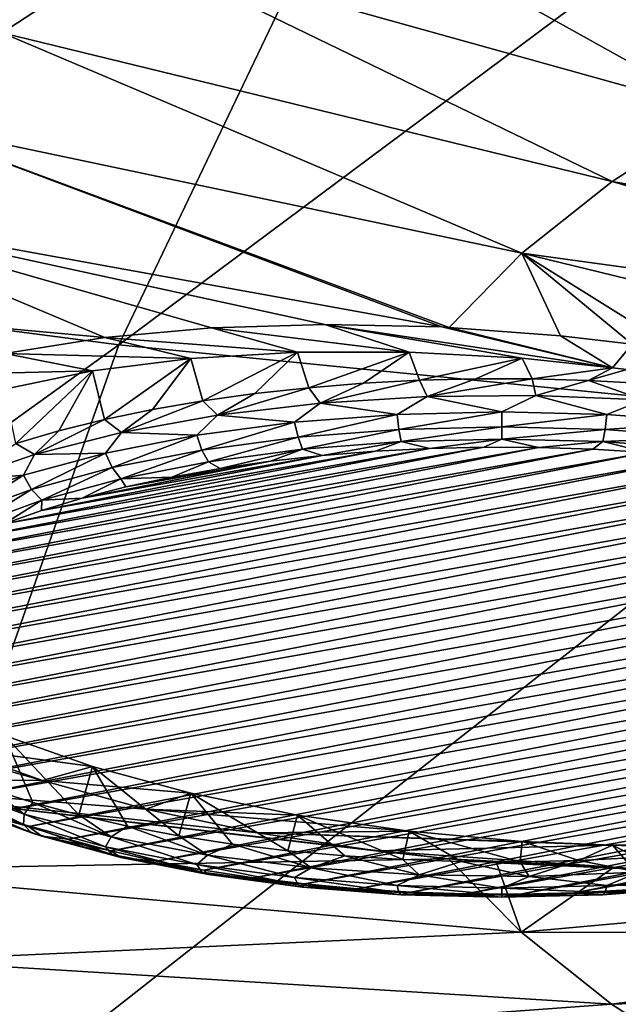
# Model space of a CAD drawing. Header units: metres. Extents: x -92 to 264, y -100 to 50.
# Tile 414 of 656: x 182.3 to 185.65, y -19.58 to -14.06. Entities that reach past the tile are written whole.
import ezdxf

# ---------------------------------------------------------------- set-up
doc = ezdxf.new("R2010")
doc.units = ezdxf.units.M
doc.layers.add('solid_21062050_01', color=7, linetype='CONTINUOUS')

msp = doc.modelspace()

# ---------------------------------------------------------------- linework, layer by layer
at = {"layer": 'solid_21062050_01'}
for points in [[(185.129807, -11.117613, 216.979355), (181.60141, -10.654218, 215.69223), (178.781418, -15.354294, 221.25032)], [(185.129807, -11.117613, 216.979355), (178.781418, -15.354294, 221.25032), (182.852875, -15.885271, 222.725174)], [(188.758606, -11.481317, 217.989578), (185.129807, -11.117613, 216.979355), (182.852875, -15.885271, 222.725174)], [(188.758606, -11.481317, 217.989578), (182.852875, -15.885271, 222.725174), (187.03862, -16.30197, 223.882599)], [(182.198776, -14.135886, 160.720749), (179.493256, -12.66709, 157.913589), (182.92395, -13.661142, 159.4021)], [(183.759232, -13.207639, 158.142441), (184.699249, -12.778301, 156.949921), (186.911407, -14.209503, 159.915817)], [(184.699249, -12.778301, 156.949921), (187.690384, -13.859411, 158.94339), (186.911407, -14.209503, 159.915817)], [(182.92395, -13.661142, 159.4021), (183.759232, -13.207639, 158.142441), (186.218979, -14.579877, 160.944565)], [(183.759232, -13.207639, 158.142441), (186.911407, -14.209503, 159.915817), (186.218979, -14.579877, 160.944565)], [(182.198776, -14.135886, 160.720749), (182.92395, -13.661142, 159.4021), (185.617676, -14.968083, 162.022858)], [(182.92395, -13.661142, 159.4021), (186.218979, -14.579877, 160.944565), (185.617676, -14.968083, 162.022858)], [(181.588409, -14.62881, 162.089905), (182.198776, -14.135886, 160.720749), (185.111481, -15.371556, 163.143539)], [(182.198776, -14.135886, 160.720749), (185.617676, -14.968083, 162.022858), (185.111481, -15.371556, 163.143539)], [(181.096756, -15.136733, 163.500717), (181.588409, -14.62881, 162.089905), (184.662796, -15.784677, 164.300522)], [(181.588409, -14.62881, 162.089905), (184.703369, -15.786715, 164.296936), (184.662796, -15.784677, 164.300522)], [(181.588409, -14.62881, 162.089905), (185.111481, -15.371556, 163.143539), (184.703369, -15.786715, 164.296936)], [(186.218979, -14.579877, 160.944565), (189.102615, -15.57652, 162.942139), (185.617676, -14.968083, 162.022858)], [(185.617676, -14.968083, 162.022858), (188.69548, -15.864324, 163.741547), (185.111481, -15.371556, 163.143539)], [(185.617676, -14.968083, 162.022858), (189.102615, -15.57652, 162.942139), (188.69548, -15.864324, 163.741547)], [(180.72702, -15.656382, 164.944092), (181.096756, -15.136733, 163.500717), (182.773529, -15.843663, 164.894989)], [(181.096756, -15.136733, 163.500717), (183.371841, -15.789692, 164.608627), (182.773529, -15.843663, 164.894989)], [(181.096756, -15.136733, 163.500717), (184.006851, -15.769876, 164.408844), (183.371841, -15.789692, 164.608627)], [(181.096756, -15.136733, 163.500717), (184.662796, -15.784677, 164.300522), (184.006851, -15.769876, 164.408844)], [(182.852875, -15.885271, 222.725174), (178.781418, -15.354294, 221.25032), (176.540344, -20.431955, 226.764557)], [(185.328018, -15.83395, 164.285843), (184.703369, -15.786715, 164.296936), (185.111481, -15.371556, 163.143539)], [(185.111481, -15.371556, 163.143539), (188.69548, -15.864324, 163.741547), (188.354462, -16.161825, 164.567886)], [(185.985123, -15.91642, 164.365234), (185.111481, -15.371556, 163.143539), (188.354462, -16.161825, 164.567886)], [(185.729919, -15.880283, 164.322998), (185.328018, -15.83395, 164.285843), (185.111481, -15.371556, 163.143539)], [(185.985123, -15.91642, 164.365234), (185.729919, -15.880283, 164.322998), (185.111481, -15.371556, 163.143539)], [(180.72702, -15.656382, 164.944092), (182.773529, -15.843663, 164.894989), (182.213226, -15.933016, 165.271057)], [(183.854202, -15.925165, 164.848633), (182.773529, -15.843663, 164.894989), (183.371841, -15.789692, 164.608627)], [(184.480865, -15.925282, 164.706406), (183.371841, -15.789692, 164.608627), (184.006851, -15.769876, 164.408844)], [(183.854202, -15.925165, 164.848633), (183.371841, -15.789692, 164.608627), (184.480865, -15.925282, 164.706406)], [(185.620529, -16.012838, 164.690399), (184.006851, -15.769876, 164.408844), (184.662796, -15.784677, 164.300522)], [(185.112732, -15.960169, 164.659576), (184.006851, -15.769876, 164.408844), (185.620529, -16.012838, 164.690399)], [(184.480865, -15.925282, 164.706406), (184.006851, -15.769876, 164.408844), (185.112732, -15.960169, 164.659576)], [(185.620529, -16.012838, 164.690399), (184.662796, -15.784677, 164.300522), (184.703369, -15.786715, 164.296936)], [(185.620529, -16.012838, 164.690399), (184.703369, -15.786715, 164.296936), (185.328018, -15.83395, 164.285843)], [(183.257141, -15.960464, 165.08255), (182.213226, -15.933016, 165.271057), (182.773529, -15.843663, 164.894989)], [(183.257141, -15.960464, 165.08255), (182.773529, -15.843663, 164.894989), (183.854202, -15.925165, 164.848633)], [(185.620529, -16.012838, 164.690399), (185.328018, -15.83395, 164.285843), (185.729919, -15.880283, 164.322998)], [(182.852875, -15.885271, 222.725174), (176.540344, -20.431955, 226.764557), (181.052353, -21.00259, 228.349548)], [(187.03862, -16.30197, 223.882599), (182.852875, -15.885271, 222.725174), (181.052353, -21.00259, 228.349548)], [(185.620529, -16.012838, 164.690399), (185.729919, -15.880283, 164.322998), (185.69931, -16.023018, 164.700745)], [(182.705032, -16.030214, 165.402008), (181.719482, -16.054436, 165.721085), (182.213226, -15.933016, 165.271057)], [(182.705032, -16.030214, 165.402008), (182.213226, -15.933016, 165.271057), (183.257141, -15.960464, 165.08255)], [(183.257141, -15.960464, 165.08255), (183.854202, -15.925165, 164.848633), (183.323578, -16.199236, 164.963211)], [(183.854202, -15.925165, 164.848633), (183.615936, -16.158192, 164.849213), (183.323578, -16.199236, 164.963211)], [(183.854202, -15.925165, 164.848633), (183.916962, -16.125107, 164.757309), (183.615936, -16.158192, 164.849213)], [(183.854202, -15.925165, 164.848633), (184.480865, -15.925282, 164.706406), (183.916962, -16.125107, 164.757309)], [(184.480865, -15.925282, 164.706406), (184.224777, -16.100185, 164.68808), (183.916962, -16.125107, 164.757309)], [(184.480865, -15.925282, 164.706406), (184.53743, -16.083586, 164.641983), (184.224777, -16.100185, 164.68808)], [(184.480865, -15.925282, 164.706406), (185.112732, -15.960169, 164.659576), (184.53743, -16.083586, 164.641983)], [(182.705032, -16.030214, 165.402008), (183.257141, -15.960464, 165.08255), (182.772095, -16.304121, 165.254532)], [(183.257141, -15.960464, 165.08255), (183.041702, -16.24798, 165.098602), (182.772095, -16.304121, 165.254532)], [(183.257141, -15.960464, 165.08255), (183.323578, -16.199236, 164.963211), (183.041702, -16.24798, 165.098602)], [(185.112732, -15.960169, 164.659576), (184.852982, -16.075411, 164.619278), (184.53743, -16.083586, 164.641983)], [(185.112732, -15.960169, 164.659576), (185.169464, -16.075712, 164.620102), (184.852982, -16.075411, 164.619278)], [(185.112732, -15.960169, 164.659576), (185.620529, -16.012838, 164.690399), (185.169464, -16.075712, 164.620102)], [(182.211945, -16.132574, 165.798691), (181.719482, -16.054436, 165.721085), (182.705032, -16.030214, 165.402008)], [(182.211945, -16.132574, 165.798691), (182.705032, -16.030214, 165.402008), (182.276321, -16.43714, 165.624008)], [(182.705032, -16.030214, 165.402008), (182.516434, -16.367306, 165.430038), (182.276321, -16.43714, 165.624008)], [(182.705032, -16.030214, 165.402008), (182.772095, -16.304121, 165.254532), (182.516434, -16.367306, 165.430038)], [(185.620529, -16.012838, 164.690399), (185.484879, -16.084488, 164.644485), (185.169464, -16.075712, 164.620102)], [(185.620529, -16.012838, 164.690399), (185.69931, -16.023018, 164.700745), (185.484879, -16.084488, 164.644485)], [(185.69931, -16.023018, 164.700745), (185.797256, -16.101681, 164.692245), (185.484879, -16.084488, 164.644485)], [(183.981735, -16.211502, 164.723602), (183.916962, -16.125107, 164.757309), (184.224777, -16.100185, 164.68808)], [(183.981735, -16.211502, 164.723602), (184.224777, -16.100185, 164.68808), (184.53743, -16.083586, 164.641983)], [(184.580856, -16.174181, 164.619934), (183.981735, -16.211502, 164.723602), (184.53743, -16.083586, 164.641983)], [(184.580856, -16.174181, 164.619934), (184.53743, -16.083586, 164.641983), (184.852982, -16.075411, 164.619278)], [(184.580856, -16.174181, 164.619934), (184.852982, -16.075411, 164.619278), (185.169464, -16.075712, 164.620102)], [(185.189774, -16.168224, 164.603394), (184.580856, -16.174181, 164.619934), (185.169464, -16.075712, 164.620102)], [(185.189774, -16.168224, 164.603394), (185.169464, -16.075712, 164.620102), (185.484879, -16.084488, 164.644485)], [(185.79425, -16.193775, 164.674362), (185.189774, -16.168224, 164.603394), (185.484879, -16.084488, 164.644485)], [(185.79425, -16.193775, 164.674362), (185.484879, -16.084488, 164.644485), (185.797256, -16.101681, 164.692245)], [(183.406403, -16.279318, 164.911972), (183.323578, -16.199236, 164.963211), (183.615936, -16.158192, 164.849213)], [(183.406403, -16.279318, 164.911972), (183.615936, -16.158192, 164.849213), (183.916962, -16.125107, 164.757309)], [(183.981735, -16.211502, 164.723602), (183.406403, -16.279318, 164.911972), (183.916962, -16.125107, 164.757309)], [(184.412384, -16.274822, 164.652359), (183.981735, -16.211502, 164.723602), (184.580856, -16.174181, 164.619934)], [(185, -16.259905, 164.610931), (184.412384, -16.274822, 164.652359), (184.580856, -16.174181, 164.619934)], [(185, -16.259905, 164.610931), (184.580856, -16.174181, 164.619934), (185.189774, -16.168224, 164.603394)], [(185.587616, -16.274822, 164.652359), (185, -16.259905, 164.610931), (185.189774, -16.168224, 164.603394)], [(185.587616, -16.274822, 164.652359), (185.189774, -16.168224, 164.603394), (185.79425, -16.193775, 164.674362)], [(182.868301, -16.376043, 165.180634), (183.041702, -16.24798, 165.098602), (183.323578, -16.199236, 164.963211)], [(183.406403, -16.279318, 164.911972), (182.868301, -16.376043, 165.180634), (183.323578, -16.199236, 164.963211)], [(183.837891, -16.319239, 164.775742), (183.406403, -16.279318, 164.911972), (183.981735, -16.211502, 164.723602)], [(184.412384, -16.274822, 164.652359), (183.837891, -16.319239, 164.775742), (183.981735, -16.211502, 164.723602)], [(186.162109, -16.319239, 164.775742), (185.587616, -16.274822, 164.652359), (185.79425, -16.193775, 164.674362)], [(182.868301, -16.376043, 165.180634), (182.772095, -16.304121, 165.254532), (183.041702, -16.24798, 165.098602)], [(183.289352, -16.392162, 164.978287), (182.868301, -16.376043, 165.180634), (183.406403, -16.279318, 164.911972)], [(183.837891, -16.319239, 164.775742), (183.289352, -16.392162, 164.978287), (183.406403, -16.279318, 164.911972)], [(183.857468, -16.403231, 164.813004), (183.837891, -16.319239, 164.775742), (184.412384, -16.274822, 164.652359)], [(184.422287, -16.359564, 164.691711), (183.857468, -16.403231, 164.813004), (184.412384, -16.274822, 164.652359)], [(184.422287, -16.359564, 164.691711), (184.412384, -16.274822, 164.652359), (185, -16.259905, 164.610931)], [(185, -16.344898, 164.65097), (184.422287, -16.359564, 164.691711), (185, -16.259905, 164.610931)], [(185, -16.344898, 164.65097), (185, -16.259905, 164.610931), (185.587616, -16.274822, 164.652359)], [(185.577713, -16.359564, 164.691711), (185, -16.344898, 164.65097), (185.587616, -16.274822, 164.652359)], [(185.577713, -16.359564, 164.691711), (185.587616, -16.274822, 164.652359), (186.162109, -16.319239, 164.775742)], [(187.03862, -16.30197, 223.882599), (181.052353, -21.00259, 228.349548), (185.683792, -21.45019, 229.592804)], [(182.38002, -16.499418, 165.523315), (182.516434, -16.367306, 165.430038), (182.772095, -16.304121, 165.254532)], [(182.868301, -16.376043, 165.180634), (182.38002, -16.499418, 165.523315), (182.772095, -16.304121, 165.254532)], [(183.318192, -16.474926, 165.012146), (183.289352, -16.392162, 164.978287), (183.837891, -16.319239, 164.775742)], [(183.857468, -16.403231, 164.813004), (183.318192, -16.474926, 165.012146), (183.837891, -16.319239, 164.775742)], [(186.142532, -16.403231, 164.813004), (185.577713, -16.359564, 164.691711), (186.162109, -16.319239, 164.775742)], [(182.38002, -16.499418, 165.523315), (182.276321, -16.43714, 165.624008), (182.516434, -16.367306, 165.430038)], [(182.779022, -16.491966, 165.255508), (182.38002, -16.499418, 165.523315), (182.868301, -16.376043, 165.180634)], [(183.289352, -16.392162, 164.978287), (182.779022, -16.491966, 165.255508), (182.868301, -16.376043, 165.180634)], [(182.816467, -16.573048, 165.284683), (182.779022, -16.491966, 165.255508), (183.289352, -16.392162, 164.978287)], [(183.318192, -16.474926, 165.012146), (182.816467, -16.573048, 165.284683), (183.289352, -16.392162, 164.978287)], [(183.882156, -16.470409, 164.873871), (183.857468, -16.403231, 164.813004), (184.422287, -16.359564, 164.691711)], [(184.434769, -16.427685, 164.755203), (183.882156, -16.470409, 164.873871), (184.422287, -16.359564, 164.691711)], [(184.434769, -16.427685, 164.755203), (184.422287, -16.359564, 164.691711), (185, -16.344898, 164.65097)], [(185, -16.413336, 164.715347), (184.434769, -16.427685, 164.755203), (185, -16.344898, 164.65097)], [(185, -16.413336, 164.715347), (185, -16.344898, 164.65097), (185.577713, -16.359564, 164.691711)], [(185.565231, -16.427685, 164.755203), (185, -16.413336, 164.715347), (185.577713, -16.359564, 164.691711)], [(185.565231, -16.427685, 164.755203), (185.577713, -16.359564, 164.691711), (186.142532, -16.403231, 164.813004)], [(182.38002, -16.499418, 165.523315), (181.952942, -16.646561, 165.932022), (182.276321, -16.43714, 165.624008)], [(183.354523, -16.540556, 165.06871), (183.318192, -16.474926, 165.012146), (183.857468, -16.403231, 164.813004)], [(183.882156, -16.470409, 164.873871), (183.354523, -16.540556, 165.06871), (183.857468, -16.403231, 164.813004)], [(184.434769, -16.427685, 164.755203), (183.993317, -16.505663, 164.928696), (183.882156, -16.470409, 164.873871)], [(184.434769, -16.427685, 164.755203), (184.290878, -16.481615, 164.861908), (183.993317, -16.505663, 164.928696)], [(184.434769, -16.427685, 164.755203), (184.593262, -16.465979, 164.818466), (184.290878, -16.481615, 164.861908)], [(185, -16.413336, 164.715347), (184.593262, -16.465979, 164.818466), (184.434769, -16.427685, 164.755203)], [(185, -16.413336, 164.715347), (184.898392, -16.458855, 164.798691), (184.593262, -16.465979, 164.818466)], [(185, -16.413336, 164.715347), (185.204178, -16.460293, 164.802689), (184.898392, -16.458855, 164.798691)], [(185.565231, -16.427685, 164.755203), (185.204178, -16.460293, 164.802689), (185, -16.413336, 164.715347)], [(185.565231, -16.427685, 164.755203), (185.508575, -16.47028, 164.830414), (185.204178, -16.460293, 164.802689)], [(185.565231, -16.427685, 164.755203), (185.809509, -16.488747, 164.881714), (185.508575, -16.47028, 164.830414)], [(186.117844, -16.470409, 164.873871), (185.565231, -16.427685, 164.755203), (186.142532, -16.403231, 164.813004)], [(186.117844, -16.470409, 164.873871), (185.809509, -16.488747, 164.881714), (185.565231, -16.427685, 164.755203)], [(181.468597, -17.3377, 167.239777), (185.809509, -16.488747, 164.881714), (186.104919, -16.515572, 164.956223)], [(181.468597, -17.3377, 167.239777), (181.571838, -17.240189, 166.968918), (185.809509, -16.488747, 164.881714)], [(181.571838, -17.240189, 166.968918), (185.508575, -16.47028, 164.830414), (185.809509, -16.488747, 164.881714)], [(181.571838, -17.240189, 166.968918), (181.698502, -17.145899, 166.707031), (185.508575, -16.47028, 164.830414)], [(181.698502, -17.145899, 166.707031), (185.204178, -16.460293, 164.802689), (185.508575, -16.47028, 164.830414)], [(181.698502, -17.145899, 166.707031), (181.847733, -17.055473, 166.455856), (185.204178, -16.460293, 164.802689)], [(181.847733, -17.055473, 166.455856), (184.898392, -16.458855, 164.798691), (185.204178, -16.460293, 164.802689)], [(181.847733, -17.055473, 166.455856), (182.018494, -16.969524, 166.217117), (184.898392, -16.458855, 164.798691)], [(182.318314, -16.616421, 165.601196), (181.952942, -16.646561, 165.932022), (182.38002, -16.499418, 165.523315)], [(182.018494, -16.969524, 166.217117), (184.593262, -16.465979, 164.818466), (184.898392, -16.458855, 164.798691)], [(182.018494, -16.969524, 166.217117), (182.209671, -16.888636, 165.992447), (184.593262, -16.465979, 164.818466)], [(182.209671, -16.888636, 165.992447), (184.290878, -16.481615, 164.861908), (184.593262, -16.465979, 164.818466)], [(182.209671, -16.888636, 165.992447), (182.419922, -16.81337, 165.783386), (184.290878, -16.481615, 164.861908)], [(182.779022, -16.491966, 165.255508), (182.318314, -16.616421, 165.601196), (182.38002, -16.499418, 165.523315)], [(182.363525, -16.695404, 165.624542), (182.318314, -16.616421, 165.601196), (182.779022, -16.491966, 165.255508)], [(182.816467, -16.573048, 165.284683), (182.363525, -16.695404, 165.624542), (182.779022, -16.491966, 165.255508)], [(182.419922, -16.81337, 165.783386), (183.993317, -16.505663, 164.928696), (184.290878, -16.481615, 164.861908)], [(182.419922, -16.81337, 165.783386), (182.647797, -16.744255, 165.591415), (183.993317, -16.505663, 164.928696)], [(182.647797, -16.744255, 165.591415), (183.702682, -16.537949, 165.018387), (183.993317, -16.505663, 164.928696)], [(182.863647, -16.636557, 165.335358), (182.816467, -16.573048, 165.284683), (183.318192, -16.474926, 165.012146)], [(183.354523, -16.540556, 165.06871), (182.863647, -16.636557, 165.335358), (183.318192, -16.474926, 165.012146)], [(183.882156, -16.470409, 164.873871), (183.420944, -16.578253, 165.130325), (183.354523, -16.540556, 165.06871)], [(183.882156, -16.470409, 164.873871), (183.702682, -16.537949, 165.018387), (183.420944, -16.578253, 165.130325)], [(183.882156, -16.470409, 164.873871), (183.993317, -16.505663, 164.928696), (183.702682, -16.537949, 165.018387)], [(181.335007, -17.53973, 167.800934), (186.392822, -16.550573, 165.053452), (186.671219, -16.593515, 165.172729)], [(181.335007, -17.53973, 167.800934), (181.389465, -17.437773, 167.517746), (186.392822, -16.550573, 165.053452)], [(181.389465, -17.437773, 167.517746), (186.104919, -16.515572, 164.956223), (186.392822, -16.550573, 165.053452)], [(181.389465, -17.437773, 167.517746), (181.468597, -17.3377, 167.239777), (186.104919, -16.515572, 164.956223)], [(182.647797, -16.744255, 165.591415), (182.891708, -16.681757, 165.417816), (183.702682, -16.537949, 165.018387)], [(183.354523, -16.540556, 165.06871), (183.150009, -16.626297, 165.263779), (182.863647, -16.636557, 165.335358)], [(182.891708, -16.681757, 165.417816), (183.420944, -16.578253, 165.130325), (183.702682, -16.537949, 165.018387)], [(183.354523, -16.540556, 165.06871), (183.420944, -16.578253, 165.130325), (183.150009, -16.626297, 165.263779)], [(181.305588, -17.642874, 168.087433), (186.671219, -16.593515, 165.172729), (186.938156, -16.644094, 165.313217)], [(181.305588, -17.642874, 168.087433), (181.335007, -17.53973, 167.800934), (186.671219, -16.593515, 165.172729)], [(182.318314, -16.616421, 165.601196), (181.917511, -16.762743, 166.007614), (181.952942, -16.646561, 165.932022)], [(181.969482, -16.83926, 166.024124), (181.917511, -16.762743, 166.007614), (182.318314, -16.616421, 165.601196)], [(182.363525, -16.695404, 165.624542), (181.969482, -16.83926, 166.024124), (182.318314, -16.616421, 165.601196)], [(182.420486, -16.756269, 165.667877), (182.363525, -16.695404, 165.624542), (182.816467, -16.573048, 165.284683)], [(182.863647, -16.636557, 165.335358), (182.420486, -16.756269, 165.667877), (182.816467, -16.573048, 165.284683)], [(182.891708, -16.681757, 165.417816), (183.150009, -16.626297, 165.263779), (183.420944, -16.578253, 165.130325)], [(181.301422, -17.746473, 168.375183), (186.938156, -16.644094, 165.313217), (187.191849, -16.701969, 165.473969)], [(181.301422, -17.746473, 168.375183), (181.305588, -17.642874, 168.087433), (186.938156, -16.644094, 165.313217)], [(182.863647, -16.636557, 165.335358), (182.647797, -16.744255, 165.591415), (182.420486, -16.756269, 165.667877)], [(182.863647, -16.636557, 165.335358), (182.891708, -16.681757, 165.417816), (182.647797, -16.744255, 165.591415)], [(182.863647, -16.636557, 165.335358), (183.150009, -16.626297, 165.263779), (182.891708, -16.681757, 165.417816)], [(181.32254, -17.849831, 168.662277), (181.301422, -17.746473, 168.375183), (187.191849, -16.701969, 165.473969)], [(181.32254, -17.849831, 168.662277), (187.191849, -16.701969, 165.473969), (187.430527, -16.766731, 165.653839)], [(182.034958, -16.897017, 166.058823), (181.969482, -16.83926, 166.024124), (182.363525, -16.695404, 165.624542)], [(182.420486, -16.756269, 165.667877), (182.034958, -16.897017, 166.058823), (182.363525, -16.695404, 165.624542)], [(181.368774, -17.952229, 168.946686), (181.32254, -17.849831, 168.662277), (187.430527, -16.766731, 165.653839)], [(181.368774, -17.952229, 168.946686), (187.430527, -16.766731, 165.653839), (187.652588, -16.837946, 165.851654)], [(182.420486, -16.756269, 165.667877), (182.209671, -16.888636, 165.992447), (182.034958, -16.897017, 166.058823)], [(182.420486, -16.756269, 165.667877), (182.419922, -16.81337, 165.783386), (182.209671, -16.888636, 165.992447)], [(182.420486, -16.756269, 165.667877), (182.647797, -16.744255, 165.591415), (182.419922, -16.81337, 165.783386)], [(181.439804, -18.05298, 169.226547), (181.368774, -17.952229, 168.946686), (187.652588, -16.837946, 165.851654)], [(181.439804, -18.05298, 169.226547), (187.652588, -16.837946, 165.851654), (187.856583, -16.915146, 166.066086)], [(181.535187, -18.151421, 169.499969), (181.439804, -18.05298, 169.226547), (187.856583, -16.915146, 166.066086)], [(181.535187, -18.151421, 169.499969), (187.856583, -16.915146, 166.066086), (188.041, -16.997755, 166.295532)], [(181.654175, -18.246826, 169.764969), (181.535187, -18.151421, 169.499969), (188.041, -16.997755, 166.295532)], [(181.654175, -18.246826, 169.764969), (188.041, -16.997755, 166.295532), (188.2043, -17.085047, 166.537994)], [(181.654175, -18.246826, 169.764969), (188.2043, -17.085047, 166.537994), (181.7957, -18.338377, 170.019257)], [(188.2043, -17.085047, 166.537994), (188.345825, -17.176598, 166.792297), (181.7957, -18.338377, 170.019257)], [(188.345825, -17.176598, 166.792297), (181.959, -18.425669, 170.261719), (181.7957, -18.338377, 170.019257)], [(188.345825, -17.176598, 166.792297), (188.464813, -17.272001, 167.057297), (181.959, -18.425669, 170.261719)], [(188.464813, -17.272001, 167.057297), (182.143417, -18.508278, 170.49118), (181.959, -18.425669, 170.261719)], [(188.464813, -17.272001, 167.057297), (188.560196, -17.370441, 167.330719), (182.143417, -18.508278, 170.49118)], [(188.560196, -17.370441, 167.330719), (182.347412, -18.585478, 170.705612), (182.143417, -18.508278, 170.49118)], [(188.560196, -17.370441, 167.330719), (188.631226, -17.471193, 167.610565), (182.347412, -18.585478, 170.705612)], [(188.631226, -17.471193, 167.610565), (182.569473, -18.656693, 170.903412), (182.347412, -18.585478, 170.705612)], [(188.631226, -17.471193, 167.610565), (188.67746, -17.573593, 167.894989), (182.569473, -18.656693, 170.903412)], [(188.67746, -17.573593, 167.894989), (182.808151, -18.721455, 171.083298), (182.569473, -18.656693, 170.903412)], [(188.67746, -17.573593, 167.894989), (188.698578, -17.67695, 168.182083), (182.808151, -18.721455, 171.083298)], [(188.698578, -17.67695, 168.182083), (183.061844, -18.779327, 171.244049), (182.808151, -18.721455, 171.083298)], [(188.698578, -17.67695, 168.182083), (188.694412, -17.780548, 168.469833), (183.061844, -18.779327, 171.244049)], [(180.50264, -17.784531, 170.855255), (181.905106, -18.14329, 171.480667), (182.425186, -18.328154, 171.875427)], [(180.762009, -18.31179, 172.319778), (180.50264, -17.784531, 170.855255), (182.425186, -18.328154, 171.875427)], [(188.694412, -17.780548, 168.469833), (183.328781, -18.829906, 171.384537), (183.061844, -18.779327, 171.244049)], [(188.694412, -17.780548, 168.469833), (188.664993, -17.883692, 168.756317), (183.328781, -18.829906, 171.384537)], [(188.664993, -17.883692, 168.756317), (183.607178, -18.87285, 171.503815), (183.328781, -18.829906, 171.384537)], [(188.664993, -17.883692, 168.756317), (188.610535, -17.985649, 169.03952), (183.607178, -18.87285, 171.503815)], [(188.610535, -17.985649, 169.03952), (183.895081, -18.907852, 171.601044), (183.607178, -18.87285, 171.503815)], [(188.610535, -17.985649, 169.03952), (188.531403, -18.085722, 169.31749), (183.895081, -18.907852, 171.601044)], [(182.705032, -18.24972, 171.566925), (181.905106, -18.14329, 171.480667), (182.211945, -18.075735, 171.19603)], [(182.211945, -18.075735, 171.19603), (182.131546, -18.373789, 171.003265), (182.371078, -18.450661, 171.216782)], [(182.211945, -18.075735, 171.19603), (182.371078, -18.450661, 171.216782), (182.62851, -18.520584, 171.410995)], [(182.705032, -18.24972, 171.566925), (182.211945, -18.075735, 171.19603), (182.62851, -18.520584, 171.410995)], [(188.531403, -18.085722, 169.31749), (184.190491, -18.934675, 171.675537), (183.895081, -18.907852, 171.601044)], [(188.531403, -18.085722, 169.31749), (188.428162, -18.183235, 169.588333), (184.190491, -18.934675, 171.675537)], [(182.705032, -18.24972, 171.566925), (182.425186, -18.328154, 171.875427), (181.905106, -18.14329, 171.480667)], [(188.428162, -18.183235, 169.588333), (184.491425, -18.953142, 171.726837), (184.190491, -18.934675, 171.675537)], [(188.428162, -18.183235, 169.588333), (188.301498, -18.277523, 169.850235), (184.491425, -18.953142, 171.726837)], [(183.257141, -18.399607, 171.857529), (182.425186, -18.328154, 171.875427), (182.705032, -18.24972, 171.566925)], [(182.705032, -18.24972, 171.566925), (182.62851, -18.520584, 171.410995), (182.902069, -18.583082, 171.584595)], [(182.705032, -18.24972, 171.566925), (182.902069, -18.583082, 171.584595), (183.189911, -18.63773, 171.736389)], [(183.257141, -18.399607, 171.857529), (182.705032, -18.24972, 171.566925), (183.189911, -18.63773, 171.736389)], [(180.762009, -18.31179, 172.319778), (184.294113, -18.72159, 172.542084), (184.700775, -18.766205, 172.573364)], [(181.145432, -18.830299, 173.759995), (180.762009, -18.31179, 172.319778), (184.700775, -18.766205, 172.573364)], [(180.762009, -18.31179, 172.319778), (183.632034, -18.620358, 172.411789), (184.294113, -18.72159, 172.542084)], [(180.762009, -18.31179, 172.319778), (183.003906, -18.48805, 172.187531), (183.632034, -18.620358, 172.411789)], [(180.762009, -18.31179, 172.319778), (182.425186, -18.328154, 171.875427), (183.003906, -18.48805, 172.187531)], [(181.91153, -18.290491, 170.771896), (181.897873, -18.364164, 170.70285), (182.321609, -18.516321, 171.125488)], [(182.131546, -18.373789, 171.003265), (181.91153, -18.290491, 170.771896), (182.321609, -18.516321, 171.125488)], [(183.257141, -18.399607, 171.857529), (183.003906, -18.48805, 172.187531), (182.425186, -18.328154, 171.875427)], [(188.301498, -18.277523, 169.850235), (184.795822, -18.963129, 171.754578), (184.491425, -18.953142, 171.726837)], [(188.301498, -18.277523, 169.850235), (188.152267, -18.36795, 170.101395), (184.795822, -18.963129, 171.754578)], [(181.897873, -18.364164, 170.70285), (181.917511, -18.428116, 170.633362), (182.318314, -18.574438, 171.039795)], [(182.321609, -18.516321, 171.125488), (181.897873, -18.364164, 170.70285), (182.318314, -18.574438, 171.039795)], [(182.371078, -18.450661, 171.216782), (182.131546, -18.373789, 171.003265), (182.321609, -18.516321, 171.125488)], [(188.152267, -18.36795, 170.101395), (185.101608, -18.964567, 171.758575), (184.795822, -18.963129, 171.754578)], [(188.152267, -18.36795, 170.101395), (187.981506, -18.453899, 170.340134), (185.101608, -18.964567, 171.758575)], [(182.363525, -18.620413, 170.971466), (182.318314, -18.574438, 171.039795), (181.917511, -18.428116, 170.633362)], [(181.969482, -18.476557, 170.571884), (182.363525, -18.620413, 170.971466), (181.917511, -18.428116, 170.633362)], [(183.854202, -18.521511, 172.060272), (183.003906, -18.48805, 172.187531), (183.257141, -18.399607, 171.857529)], [(183.257141, -18.399607, 171.857529), (183.189911, -18.63773, 171.736389), (183.490067, -18.684155, 171.865341)], [(183.257141, -18.399607, 171.857529), (183.490067, -18.684155, 171.865341), (183.800507, -18.722042, 171.970566)], [(183.854202, -18.521511, 172.060272), (183.257141, -18.399607, 171.857529), (183.800507, -18.722042, 171.970566)], [(182.420486, -18.639688, 170.899277), (182.363525, -18.620413, 170.971466), (181.969482, -18.476557, 170.571884)], [(182.034958, -18.49894, 170.508331), (182.420486, -18.639688, 170.899277), (181.969482, -18.476557, 170.571884)], [(182.371078, -18.450661, 171.216782), (182.321609, -18.516321, 171.125488), (182.809662, -18.644478, 171.481461)], [(182.62851, -18.520584, 171.410995), (182.371078, -18.450661, 171.216782), (182.809662, -18.644478, 171.481461)], [(184.48085, -18.612265, 172.169785), (183.632034, -18.620358, 172.411789), (183.003906, -18.48805, 172.187531)], [(184.48085, -18.612265, 172.169785), (183.003906, -18.48805, 172.187531), (183.854202, -18.521511, 172.060272)], [(187.981506, -18.453899, 170.340134), (185.406738, -18.957445, 171.738785), (185.101608, -18.964567, 171.758575)], [(187.981506, -18.453899, 170.340134), (187.790329, -18.534786, 170.564804), (185.406738, -18.957445, 171.738785)], [(182.034958, -18.49894, 170.508331), (182.143417, -18.508278, 170.49118), (182.347412, -18.585478, 170.705612)], [(182.034958, -18.49894, 170.508331), (182.347412, -18.585478, 170.705612), (182.420486, -18.639688, 170.899277)], [(182.321609, -18.516321, 171.125488), (182.318314, -18.574438, 171.039795), (182.779022, -18.698893, 171.385483)], [(182.809662, -18.644478, 171.481461), (182.321609, -18.516321, 171.125488), (182.779022, -18.698893, 171.385483)], [(182.902069, -18.583082, 171.584595), (182.62851, -18.520584, 171.410995), (182.809662, -18.644478, 171.481461)], [(183.854202, -18.521511, 172.060272), (183.800507, -18.722042, 171.970566), (184.119095, -18.751133, 172.051376)], [(183.854202, -18.521511, 172.060272), (184.119095, -18.751133, 172.051376), (184.443695, -18.771231, 172.107193)], [(184.48085, -18.612265, 172.169785), (183.854202, -18.521511, 172.060272), (184.443695, -18.771231, 172.107193)], [(187.790329, -18.534786, 170.564804), (185.709122, -18.941807, 171.695358), (185.406738, -18.957445, 171.738785)], [(182.816467, -18.742767, 171.31131), (182.779022, -18.698893, 171.385483), (182.318314, -18.574438, 171.039795)], [(182.363525, -18.620413, 170.971466), (182.816467, -18.742767, 171.31131), (182.318314, -18.574438, 171.039795)], [(182.420486, -18.639688, 170.899277), (182.347412, -18.585478, 170.705612), (182.569473, -18.656693, 170.903412)], [(182.902069, -18.583082, 171.584595), (182.809662, -18.644478, 171.481461), (183.350296, -18.745558, 171.762207)], [(183.189911, -18.63773, 171.736389), (182.902069, -18.583082, 171.584595), (183.350296, -18.745558, 171.762207)], [(182.863647, -18.759399, 171.231781), (182.816467, -18.742767, 171.31131), (182.363525, -18.620413, 170.971466)], [(182.420486, -18.639688, 170.899277), (182.863647, -18.759399, 171.231781), (182.363525, -18.620413, 170.971466)], [(182.420486, -18.639688, 170.899277), (182.569473, -18.656693, 170.903412), (182.808151, -18.721455, 171.083298)], [(182.420486, -18.639688, 170.899277), (182.808151, -18.721455, 171.083298), (182.863647, -18.759399, 171.231781)], [(182.809662, -18.644478, 171.481461), (182.779022, -18.698893, 171.385483), (183.289352, -18.798697, 171.662689)], [(183.350296, -18.745558, 171.762207), (182.809662, -18.644478, 171.481461), (183.289352, -18.798697, 171.662689)], [(183.490067, -18.684155, 171.865341), (183.189911, -18.63773, 171.736389), (183.350296, -18.745558, 171.762207)], [(185.112732, -18.668995, 172.18364), (183.632034, -18.620358, 172.411789), (184.48085, -18.612265, 172.169785)], [(185.620529, -18.689936, 172.126312), (184.294113, -18.72159, 172.542084), (183.632034, -18.620358, 172.411789)], [(185.620529, -18.689936, 172.126312), (183.632034, -18.620358, 172.411789), (185.112732, -18.668995, 172.18364)], [(184.48085, -18.612265, 172.169785), (184.443695, -18.771231, 172.107193), (184.772064, -18.782198, 172.137665)], [(184.48085, -18.612265, 172.169785), (184.772064, -18.782198, 172.137665), (185.10199, -18.783958, 172.142548)], [(185.112732, -18.668995, 172.18364), (184.48085, -18.612265, 172.169785), (185.10199, -18.783958, 172.142548)], [(183.318192, -18.840889, 171.583862), (183.289352, -18.798697, 171.662689), (182.779022, -18.698893, 171.385483)], [(182.816467, -18.742767, 171.31131), (183.318192, -18.840889, 171.583862), (182.779022, -18.698893, 171.385483)], [(183.490067, -18.684155, 171.865341), (183.350296, -18.745558, 171.762207), (183.930527, -18.817133, 171.961014)], [(183.800507, -18.722042, 171.970566), (183.490067, -18.684155, 171.865341), (183.930527, -18.817133, 171.961014)], [(185.620529, -18.689936, 172.126312), (185.73439, -18.821985, 172.492859), (184.294113, -18.72159, 172.542084)], [(185.112732, -18.668995, 172.18364), (185.10199, -18.783958, 172.142548), (185.431229, -18.776503, 172.121841)], [(185.620529, -18.689936, 172.126312), (185.112732, -18.668995, 172.18364), (185.431229, -18.776503, 172.121841)], [(185.620529, -18.689936, 172.126312), (185.431229, -18.776503, 172.121841), (185.757523, -18.75988, 172.075668)], [(185.620529, -18.689936, 172.126312), (187.180252, -18.749268, 171.961273), (185.73439, -18.821985, 172.492859)], [(185.69931, -18.691185, 172.111862), (187.180252, -18.749268, 171.961273), (185.620529, -18.689936, 172.126312)], [(185.69931, -18.691185, 172.111862), (185.620529, -18.689936, 172.126312), (185.757523, -18.75988, 172.075668)], [(181.145432, -18.830299, 173.759995), (184.700775, -18.766205, 172.573364), (185.108414, -19.17907, 173.719315)], [(182.863647, -18.759399, 171.231781), (182.808151, -18.721455, 171.083298), (183.061844, -18.779327, 171.244049)], [(183.354523, -18.8554, 171.498444), (183.318192, -18.840889, 171.583862), (182.816467, -18.742767, 171.31131)], [(182.863647, -18.759399, 171.231781), (183.354523, -18.8554, 171.498444), (182.816467, -18.742767, 171.31131)], [(182.863647, -18.759399, 171.231781), (183.061844, -18.779327, 171.244049), (183.328781, -18.829906, 171.384537)], [(182.863647, -18.759399, 171.231781), (183.328781, -18.829906, 171.384537), (183.354523, -18.8554, 171.498444)], [(183.350296, -18.745558, 171.762207), (183.289352, -18.798697, 171.662689), (183.837891, -18.87162, 171.86525)], [(183.930527, -18.817133, 171.961014), (183.350296, -18.745558, 171.762207), (183.837891, -18.87162, 171.86525)], [(184.119095, -18.751133, 172.051376), (183.800507, -18.722042, 171.970566), (183.930527, -18.817133, 171.961014)], [(184.119095, -18.751133, 172.051376), (183.930527, -18.817133, 171.961014), (184.536438, -18.857487, 172.073105)], [(184.443695, -18.771231, 172.107193), (184.119095, -18.751133, 172.051376), (184.536438, -18.857487, 172.073105)], [(185.73439, -18.821985, 172.492859), (184.700775, -18.766205, 172.573364), (184.294113, -18.72159, 172.542084)], [(184.772064, -18.782198, 172.137665), (184.443695, -18.771231, 172.107193), (184.536438, -18.857487, 172.073105)], [(184.970474, -18.788729, 172.574493), (185.108414, -19.17907, 173.719315), (184.700775, -18.766205, 172.573364)], [(184.970474, -18.788729, 172.574493), (184.700775, -18.766205, 172.573364), (185.73439, -18.821985, 172.492859)], [(185.757523, -18.75988, 172.075668), (185.431229, -18.776503, 172.121841), (185.766846, -18.841423, 172.028488)], [(183.857468, -18.912584, 171.783005), (183.837891, -18.87162, 171.86525), (183.289352, -18.798697, 171.662689)], [(183.318192, -18.840889, 171.583862), (183.857468, -18.912584, 171.783005), (183.289352, -18.798697, 171.662689)], [(183.930527, -18.817133, 171.961014), (183.837891, -18.87162, 171.86525), (184.412384, -18.916039, 171.988632)], [(184.536438, -18.857487, 172.073105), (183.930527, -18.817133, 171.961014), (184.412384, -18.916039, 171.988632)], [(184.772064, -18.782198, 172.137665), (184.536438, -18.857487, 172.073105), (185.153488, -18.865648, 172.095779)], [(185.10199, -18.783958, 172.142548), (184.772064, -18.782198, 172.137665), (185.153488, -18.865648, 172.095779)], [(184.970474, -18.788729, 172.574493), (185.618805, -18.819866, 172.51329), (185.108414, -19.17907, 173.719315)], [(184.970474, -18.788729, 172.574493), (185.73439, -18.821985, 172.492859), (185.618805, -18.819866, 172.51329)], [(185.431229, -18.776503, 172.121841), (185.10199, -18.783958, 172.142548), (185.153488, -18.865648, 172.095779)], [(185.618805, -18.819866, 172.51329), (188.356964, -18.885271, 172.132553), (185.108414, -19.17907, 173.719315)], [(185.431229, -18.776503, 172.121841), (185.153488, -18.865648, 172.095779), (185.766846, -18.841423, 172.028488)], [(185.618805, -18.819866, 172.51329), (185.73439, -18.821985, 172.492859), (188.356964, -18.885271, 172.132553)], [(181.650436, -19.336718, 175.166611), (181.145432, -18.830299, 173.759995), (185.108414, -19.17907, 173.719315)], [(183.882156, -18.925547, 171.693283), (183.857468, -18.912584, 171.783005), (183.318192, -18.840889, 171.583862)], [(183.354523, -18.8554, 171.498444), (183.882156, -18.925547, 171.693283), (183.318192, -18.840889, 171.583862)], [(183.354523, -18.8554, 171.498444), (183.328781, -18.829906, 171.384537), (183.607178, -18.87285, 171.503815)], [(183.354523, -18.8554, 171.498444), (183.607178, -18.87285, 171.503815), (183.895081, -18.907852, 171.601044)], [(183.354523, -18.8554, 171.498444), (183.895081, -18.907852, 171.601044), (183.882156, -18.925547, 171.693283)], [(184.422287, -18.956253, 171.904297), (184.412384, -18.916039, 171.988632), (183.837891, -18.87162, 171.86525)], [(183.857468, -18.912584, 171.783005), (184.422287, -18.956253, 171.904297), (183.837891, -18.87162, 171.86525)], [(184.536438, -18.857487, 172.073105), (184.412384, -18.916039, 171.988632), (185, -18.930954, 172.03006)], [(185.153488, -18.865648, 172.095779), (184.536438, -18.857487, 172.073105), (185, -18.930954, 172.03006)], [(185.153488, -18.865648, 172.095779), (185, -18.930954, 172.03006), (185.587616, -18.916039, 171.988632)], [(185.766846, -18.841423, 172.028488), (185.153488, -18.865648, 172.095779), (185.587616, -18.916039, 171.988632)], [(185.766846, -18.841423, 172.028488), (185.587616, -18.916039, 171.988632), (186.162109, -18.87162, 171.86525)], [(186.142532, -18.912584, 171.783005), (186.162109, -18.87162, 171.86525), (185.587616, -18.916039, 171.988632)], [(184.434769, -18.968271, 171.811951), (184.422287, -18.956253, 171.904297), (183.857468, -18.912584, 171.783005)], [(183.882156, -18.925547, 171.693283), (184.434769, -18.968271, 171.811951), (183.857468, -18.912584, 171.783005)], [(183.882156, -18.925547, 171.693283), (183.895081, -18.907852, 171.601044), (184.190491, -18.934675, 171.675537)], [(183.882156, -18.925547, 171.693283), (184.190491, -18.934675, 171.675537), (184.434769, -18.968271, 171.811951)], [(184.434769, -18.968271, 171.811951), (184.190491, -18.934675, 171.675537), (184.491425, -18.953142, 171.726837)], [(185, -18.970919, 171.945023), (185, -18.930954, 172.03006), (184.412384, -18.916039, 171.988632)], [(184.422287, -18.956253, 171.904297), (185, -18.970919, 171.945023), (184.412384, -18.916039, 171.988632)], [(185.577713, -18.956253, 171.904297), (185.587616, -18.916039, 171.988632), (185, -18.930954, 172.03006)], [(185, -18.970919, 171.945023), (185.577713, -18.956253, 171.904297), (185, -18.930954, 172.03006)], [(185.108414, -19.17907, 173.719315), (188.356964, -18.885271, 172.132553), (188.698364, -19.182573, 172.958344)], [(185.565231, -18.968271, 171.811951), (185.709122, -18.941807, 171.695358), (186.006683, -18.917761, 171.628555)], [(185.565231, -18.968271, 171.811951), (186.006683, -18.917761, 171.628555), (186.117844, -18.925547, 171.693283)], [(185.565231, -18.968271, 171.811951), (186.117844, -18.925547, 171.693283), (185.577713, -18.956253, 171.904297)], [(185.577713, -18.956253, 171.904297), (186.142532, -18.912584, 171.783005), (185.587616, -18.916039, 171.988632)], [(186.117844, -18.925547, 171.693283), (186.142532, -18.912584, 171.783005), (185.577713, -18.956253, 171.904297)], [(185, -18.98262, 171.851807), (185, -18.970919, 171.945023), (184.422287, -18.956253, 171.904297)], [(184.434769, -18.968271, 171.811951), (185, -18.98262, 171.851807), (184.422287, -18.956253, 171.904297)], [(184.434769, -18.968271, 171.811951), (184.491425, -18.953142, 171.726837), (184.795822, -18.963129, 171.754578)], [(184.434769, -18.968271, 171.811951), (184.795822, -18.963129, 171.754578), (185, -18.98262, 171.851807)], [(185, -18.98262, 171.851807), (184.795822, -18.963129, 171.754578), (185.101608, -18.964567, 171.758575)], [(185.565231, -18.968271, 171.811951), (185.577713, -18.956253, 171.904297), (185, -18.970919, 171.945023)], [(185, -18.98262, 171.851807), (185.101608, -18.964567, 171.758575), (185.406738, -18.957445, 171.738785)], [(185, -18.98262, 171.851807), (185.406738, -18.957445, 171.738785), (185.565231, -18.968271, 171.811951)], [(185, -18.98262, 171.851807), (185.565231, -18.968271, 171.811951), (185, -18.970919, 171.945023)], [(185.565231, -18.968271, 171.811951), (185.406738, -18.957445, 171.738785), (185.709122, -18.941807, 171.695358)], [(181.650436, -19.336718, 175.166611), (185.108414, -19.17907, 173.719315), (185.613922, -19.582611, 174.840195)], [(185.108414, -19.17907, 173.719315), (188.698364, -19.182573, 172.958344), (185.613922, -19.582611, 174.840195)], [(185.613922, -19.582611, 174.840195), (188.698364, -19.182573, 172.958344), (189.105804, -19.470173, 173.757187)], [(182.273773, -19.827774, 176.530579), (181.650436, -19.336718, 175.166611), (185.613922, -19.582611, 174.840195)], [(185.613922, -19.582611, 174.840195), (189.105804, -19.470173, 173.757187), (186.214554, -19.970907, 175.918732)], [(182.273773, -19.827774, 176.530579), (185.613922, -19.582611, 174.840195), (186.214554, -19.970907, 175.918732)]]:
    msp.add_3dface(points, dxfattribs=at)

doc.saveas('drawing.dxf')
